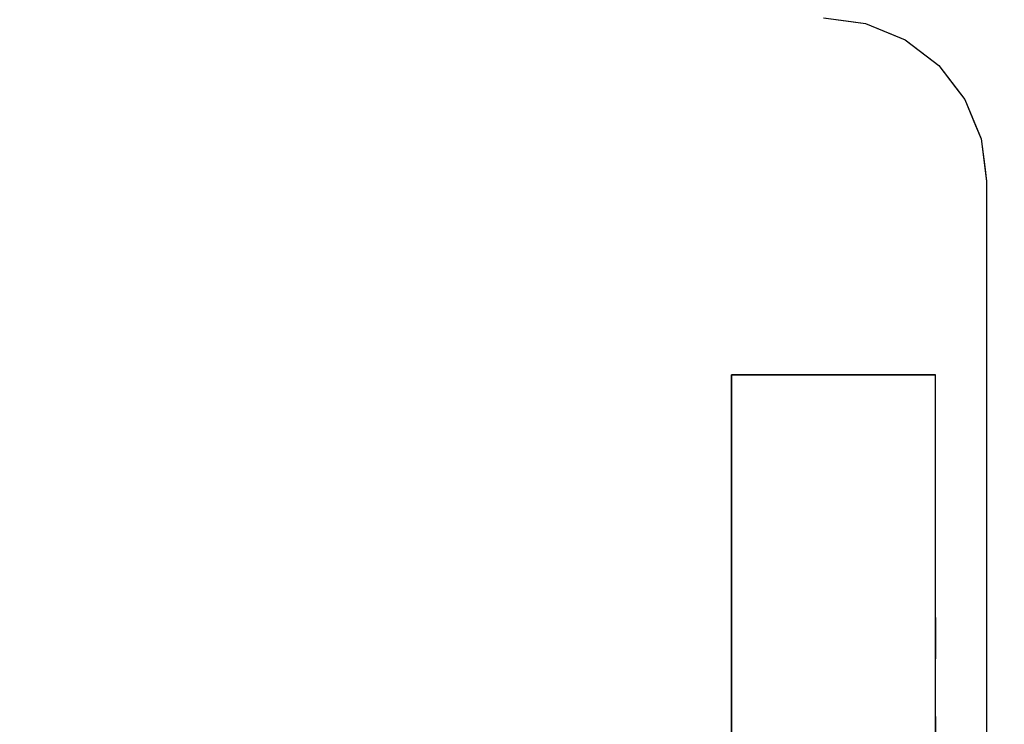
# Model space of a CAD drawing. Extents: x -805 to 3526, y -961 to 1039.
# Tile 308 of 475: x 1259.92754 to 1259.93719, y 31.6249 to 31.63181. Entities that reach past the tile are written whole.
import ezdxf

# ---------------------------------------------------------------- set-up
doc = ezdxf.new("R2010")
doc.units = 0
doc.linetypes.add('AUSGEZOGEN', pattern=[2, 1, 1])
doc.layers.get('0').update_dxf_attribs({"color": 251})
doc.layers.add('TTK-B-Bestand', color=252, linetype='Continuous', lineweight=35)
for name, color, linetype in [('TTK-P-Aufzug', 251, 'Continuous'), ('TTK-P-Bahnsteig', 12, 'Continuous'), ('TTK-P-TEXT', 12, 'AUSGEZOGEN')]:
    doc.layers.add(name, color=color, linetype=linetype)
doc.styles.add('AKG DIN 6776', font='AKG_DIN67.TTF')
doc.dimstyles.new('TTK$6', dxfattribs={"dimtxt": 2.5, "dimasz": 2.5, "dimexe": 3.5, "dimexo": 0.1, "dimgap": 1, "dimtad": 1, "dimzin": 0, "dimtxsty": 'AKG DIN 6776', "dimblk": 'OBLIQUE', "dimcen": -0.09, "dimdle": 3, "dimse1": 1, "dimse2": 1, "dimclrd": 256, "dimclre": 256, "dimclrt": 256, "dimadec": 3, "dimazin": 0, "dimtfac": 1, "dimtofl": 0, "dimtmove": 0, "dimatfit": 3, "dimldrblk": 'OBLIQUE', "dimfxl": 7, "dimfxlon": 1, "dimtolj": 1, "dimtzin": 0, "dimlwd": -1, "dimlwe": -1, "dimarcsym": 0})

# ---------------------------------------------------------------- blocks, each defined once
blk = doc.blocks.new('*D549')
at = {"layer": 'DEFPOINTS', "color": 0}
for p in [(1594.6530132, 36.7397298), (1594.306234, 36.5752356), (8.2233044, 0)]:
    blk.add_point(p, dxfattribs=at)
at = {"layer": 'TTK-B-Bestand', "insert": (1594.1092632, 36.9834798), "char_height": 0.25, "attachment_point": 5, "style": 'AKG DIN 6776'}
blk.add_mtext('\\A1;36,588', dxfattribs=at)
blk = doc.blocks.new('_OBLIQUE')
at = {"color": 0, "linetype": 'ByBlock'}
blk.add_line((-0.5, -0.5), (0.5, 0.5), dxfattribs=at)
blk = doc.blocks.new('*D548')
at = {"layer": 'DEFPOINTS', "color": 0}
for p in [(1585.5365975, 36.7706124), (1585.0458766, 36.6139911), (-0.8681113, 0.0308826)]:
    blk.add_point(p, dxfattribs=at)
at = {"layer": 'TTK-B-Bestand', "insert": (1585.0178475, 37.0143624), "char_height": 0.25, "attachment_point": 5, "style": 'AKG DIN 6776'}
blk.add_mtext('\\A1;36,621', dxfattribs=at)
blk = doc.blocks.new('*D536')
at = {"layer": 'DEFPOINTS', "color": 0}
for p in [(1593.4263869, 36.6522344), (1593.9095111, 36.6522344), (733.0659244, 0.1071266)]:
    blk.add_point(p, dxfattribs=at)
at = {"layer": 'TTK-P-TEXT', "insert": (1594.4537819, 36.8959844), "char_height": 0.25, "attachment_point": 5, "style": 'AKG DIN 6776'}
blk.add_mtext('\\A1;36,589', dxfattribs=at)
blk = doc.blocks.new('STS26_1000_2100 - STS26_1000_2100-V1-41')
for p, q in [((1156.8085, 4956.9455), (1156.4226, 4956.7856)), ((1156.8085, 4956.9455), (1156.4226, 4956.7856)), ((1156.8085, 4956.9455), (1156.5537, 4956.8399)), ((1157.2226, 4957), (1156.8085, 4956.9455)), ((1157.2226, 4957), (1156.8085, 4956.9455)), ((1156.9492, 4956.964), (1156.8085, 4956.9455)), ((1157.2226, 4957), (1156.9492, 4956.964)), ((1156.4226, 4956.7856), (1156.0912, 4956.5314)), ((1156.4226, 4956.7856), (1156.0912, 4956.5314)), ((1156.4226, 4956.7856), (1156.2038, 4956.6178)), ((1156.5537, 4956.8399), (1156.4226, 4956.7856)), ((1156.2038, 4956.6178), (1156.0912, 4956.5314)), ((1156.0912, 4956.5314), (1155.837, 4956.2)), ((1156.0912, 4956.5314), (1155.837, 4956.2)), ((1156.0912, 4956.5314), (1155.9234, 4956.3126)), ((1155.9234, 4956.3126), (1155.837, 4956.2)), ((1155.837, 4956.2), (1155.6771, 4955.8141)), ((1155.837, 4956.2), (1155.6771, 4955.8141)), ((1155.837, 4956.2), (1155.7314, 4955.9452)), ((1155.7314, 4955.9452), (1155.6771, 4955.8141)), ((1155.6771, 4955.8141), (1155.6226, 4955.4)), ((1155.6771, 4955.8141), (1155.6226, 4955.4)), ((1155.6771, 4955.8141), (1155.6411, 4955.5407)), ((1155.6411, 4955.5407), (1155.6226, 4955.4)), ((1155.6226, 4955.4), (1155.6226, 4951.7307)), ((1155.6226, 4955.4), (1155.6226, 4932)), ((1155.6226, 4955.4), (1155.6226, 4932)), ((1156.1226, 4935.6), (1156.1226, 4953.5)), ((1156.1226, 4951.1218), (1156.1226, 4953.5)), ((1158.1226, 4953.5), (1156.1226, 4953.5)), ((1157.4431, 4953.5), (1156.1226, 4953.5)), ((1156.1226, 4935.6), (1156.1226, 4953.5)), ((1156.1226, 4953.5), (1158.1226, 4953.5)), ((1157.4431, 4953.5), (1158.1226, 4953.5)), ((1158.1226, 4953.5), (1158.1226, 4949.6651)), ((1158.1226, 4953.5), (1158.1226, 4951.1218)), ((1158.1226, 4949.6651), (1158.1226, 4953.5)), ((1155.6226, 4951.7307), (1155.6226, 4951.1088)), ((1155.6226, 4951.1088), (1155.6226, 4950.233)), ((1156.1226, 4951.1218), (1156.1226, 4950.7187)), ((1158.1226, 4951.1218), (1158.1226, 4950.7187)), ((1156.1226, 4950.151), (1156.1226, 4950.7187)), ((1158.1226, 4950.7187), (1158.1226, 4950.151)), ((1155.6226, 4950.233), (1155.6226, 4950)), ((1156.1226, 4950.151), (1156.1226, 4950)), ((1158.1226, 4950.151), (1158.1226, 4950))]:
    blk.add_line(p, q)

msp = doc.modelspace()

# ---------------------------------------------------------------- linework, layer by layer
at = {"layer": 'TTK-P-Bahnsteig', "color": 251}
msp.add_circle((473.7851146, 39.1322464), 1000, dxfattribs=at)

# ---------------------------------------------------------------- block references
at = {"layer": 'TTK-P-Aufzug', "color": 251, "xscale": -0.001, "yscale": 0.001, "zscale": 0.001}
msp.add_blockref('STS26_1000_2100 - STS26_1000_2100-V1-41', (1261.0926388, 26.6748294), dxfattribs=at)

# ---------------------------------------------------------------- dimensions: what is measured, and where the dimension line sits
at = {"layer": 'TTK-B-Bestand', "color": 251}
for feature_location, offset, origin, text, picture, middle in [((1585.0458766, 36.6139911), (0.4460801, 0.1575566), (-0.8681113, 0.0308826), '36,621', '*D548', (1585.0178475, 37.0143624)), ((1594.306234, 36.5752356), (0.2946563, 0.1655779), (8.2233044, 0), '36,588', '*D549', (1594.1092632, 36.9834798))]:
    dim = msp.add_ordinate_dim(feature_location=feature_location, offset=offset, dtype=0, origin=origin, text=text, dimstyle='TTK$6', override={"dimscale": 0, "dimdec": 3, "dimtmove": 1, "dimfxlon": 0}, dxfattribs=at)
    dim.commit()
    dim.dimension.update_dxf_attribs({"geometry": picture, "text_midpoint": middle})
at = {"layer": 'TTK-P-TEXT', "color": 251}
dim = msp.add_ordinate_dim(feature_location=(1593.4263869, 36.6522344), offset=(0.4831242, 0), dtype=0, origin=(733.0659244, 0.1071266), text='36,589', dimstyle='TTK$6', override={"dimscale": 0, "dimfxlon": 0}, dxfattribs=at)
dim.commit()
dim.dimension.update_dxf_attribs({"geometry": '*D536', "text_midpoint": (1594.4537819, 36.8959844)})

doc.saveas('drawing.dxf')
